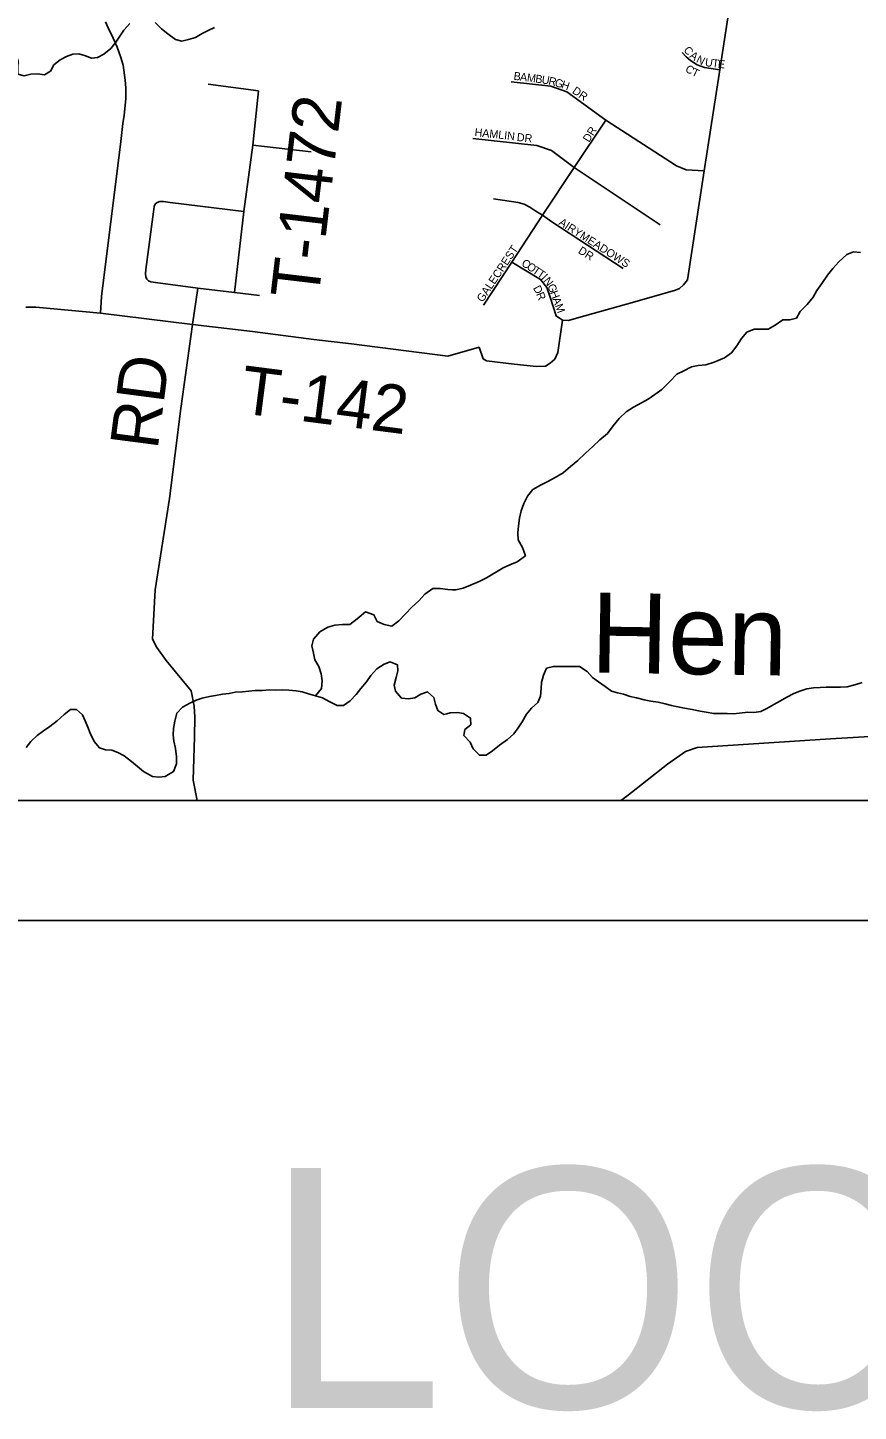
# Model space of a CAD drawing. Extents: x 0 to 34, y -4 to 22.
# Drawn here: x 4.172 to 4.864, y 13.591 to 14.744 of the extents above; entities that cross this region are included whole.
import ezdxf

# ---------------------------------------------------------------- set-up
doc = ezdxf.new("R2010")
doc.units = 0
for name, color, linetype in [('GM_X_County_Road', 7, 'Continuous'), ('GM_X_County_Road_Text', 7, 'Continuous'), ('GM_X_Minor_River', 7, 'Continuous'), ('GM_X_Minor_River_Text', 7, 'Continuous'), ('GM_X_Township', 7, 'Continuous'), ('GM_X_Township_Road', 7, 'Continuous'), ('GM_X_Township_Road_Text', 7, 'Continuous'), ('GM_X_Township_Subdivision', 7, 'Continuous'), ('GM_X_Township_Subdivision_Text', 7, 'Continuous'), ('SH_Data', 7, 'Continuous'), ('SH_Text', 7, 'Continuous'), ('SN_P_Text', 7, 'Continuous')]:
    doc.layers.add(name, color=color, linetype=linetype)

msp = doc.modelspace()

# ---------------------------------------------------------------- linework, layer by layer
at = {"layer": 'GM_X_County_Road'}
msp.add_lwpolyline([(4.3128, 14.1), (4.3095, 14.117), (4.3104, 14.1531), (4.3107, 14.1694), (4.3101, 14.1785), (4.3076, 14.1912), (4.287, 14.2166), (4.2791, 14.2273), (4.2756, 14.2344), (4.2777, 14.2756), (4.2898, 14.3515), (4.2992, 14.4265), (4.3089, 14.4965), (4.2321, 14.5061), (4.2331, 14.5198), (4.2491, 14.6492), (4.2509, 14.6642), (4.2518, 14.6711), (4.2533, 14.6846), (4.2533, 14.6939), (4.2526, 14.7002), (4.251, 14.7126), (4.2492, 14.719), (4.2462, 14.7277), (4.2428, 14.7351), (4.2386, 14.7438), (4.2364, 14.7488)], dxfattribs=at)
at = {"layer": 'GM_X_Minor_River'}
for points in [[(4.3271, 14.7441), (4.322, 14.7416), (4.3168, 14.739), (4.3112, 14.7358), (4.3055, 14.7341), (4.2999, 14.7328), (4.2946, 14.7342), (4.2882, 14.7389), (4.2829, 14.743), (4.2777, 14.7484)], [(4.2565, 14.7474), (4.2516, 14.7419), (4.2483, 14.7368), (4.245, 14.7318), (4.2407, 14.7265), (4.235, 14.7218), (4.2298, 14.7192), (4.2248, 14.7185), (4.2197, 14.7205), (4.2141, 14.7221), (4.209, 14.722), (4.2039, 14.7199), (4.1985, 14.7171), (4.1934, 14.7129), (4.1906, 14.7078), (4.1855, 14.7047), (4.1796, 14.7056), (4.174, 14.7051)], [(4.174, 14.7051), (4.1686, 14.7039), (4.1633, 14.7053), (4.1634, 14.7109), (4.1637, 14.716), (4.1619, 14.7211), (4.1594, 14.725)], [(4.8654, 14.5567), (4.8595, 14.5571), (4.8539, 14.555), (4.8473, 14.5487), (4.8424, 14.5432), (4.8378, 14.5376), (4.8331, 14.5307), (4.829, 14.5249), (4.826, 14.5194), (4.8211, 14.5133), (4.8151, 14.5075), (4.8121, 14.5019), (4.8064, 14.5004), (4.8008, 14.5005), (4.7943, 14.4961), (4.7884, 14.4927), (4.7825, 14.4928), (4.7769, 14.4926), (4.7707, 14.4903), (4.7663, 14.4848), (4.7625, 14.4789), (4.7578, 14.4731), (4.7521, 14.4689), (4.7435, 14.4651), (4.7365, 14.463), (4.7301, 14.4623), (4.7245, 14.4614), (4.7182, 14.458), (4.7123, 14.4551), (4.7066, 14.4491), (4.6998, 14.4425), (4.6941, 14.4383), (4.6884, 14.4344), (4.6828, 14.4313), (4.6763, 14.4276), (4.6701, 14.4237), (4.6644, 14.4182), (4.6592, 14.4121), (4.6545, 14.4058), (4.6483, 14.4005), (4.6423, 14.3948), (4.6363, 14.3895), (4.6298, 14.3832), (4.6238, 14.3782), (4.6176, 14.373), (4.6111, 14.3691), (4.6049, 14.3659), (4.5987, 14.3628), (4.5925, 14.3592), (4.5879, 14.3536), (4.5848, 14.3473), (4.5826, 14.3414), (4.5814, 14.3353), (4.5805, 14.3289), (4.5799, 14.323), (4.5803, 14.3171), (4.5839, 14.3107), (4.5862, 14.3039), (4.5794, 14.2987), (4.5733, 14.2964), (4.5676, 14.2938), (4.5606, 14.2896), (4.5538, 14.2855), (4.5476, 14.2824), (4.5406, 14.2793), (4.5344, 14.277), (4.5282, 14.2755), (4.5254, 14.2756)], [(4.5254, 14.2756), (4.5216, 14.2758), (4.5152, 14.2767), (4.509, 14.2766), (4.5025, 14.2719), (4.4973, 14.2663), (4.4916, 14.2611), (4.4862, 14.2555), (4.4807, 14.2497), (4.475, 14.2453), (4.4686, 14.2467), (4.4628, 14.249), (4.46, 14.2546), (4.453, 14.2571), (4.446, 14.2514), (4.44, 14.2467), (4.4339, 14.2465), (4.4274, 14.2461), (4.4215, 14.2445), (4.4148, 14.2404), (4.4096, 14.2343), (4.4082, 14.2287), (4.4097, 14.2228), (4.4109, 14.2172), (4.414, 14.2115), (4.4161, 14.2056), (4.417, 14.1997)], [(4.5207, 14.1722), (4.5182, 14.1716), (4.5132, 14.1749), (4.5114, 14.1803), (4.5099, 14.1857), (4.5046, 14.1905), (4.4992, 14.1885), (4.4941, 14.1856), (4.4887, 14.1847), (4.4831, 14.1853), (4.4779, 14.191), (4.4769, 14.1961), (4.4786, 14.2025), (4.4798, 14.2081), (4.4796, 14.2131), (4.4735, 14.2156), (4.4684, 14.2136), (4.4624, 14.2097), (4.4575, 14.2041), (4.4537, 14.1988), (4.449, 14.1933), (4.4452, 14.1883), (4.4403, 14.183), (4.4346, 14.1791), (4.4295, 14.1792), (4.4226, 14.1825), (4.4171, 14.1855), (4.4112, 14.1872), (4.4054, 14.1889), (4.4003, 14.1906), (4.3952, 14.1912), (4.3891, 14.1919), (4.3837, 14.1922), (4.3784, 14.192), (4.3733, 14.1921), (4.3669, 14.1917), (4.361, 14.1915), (4.3559, 14.191), (4.3506, 14.1906), (4.3444, 14.1902), (4.3393, 14.1892), (4.3339, 14.1885), (4.328, 14.1875), (4.3229, 14.1865), (4.317, 14.1853), (4.3119, 14.1835), (4.3065, 14.1811), (4.3006, 14.1778), (4.2957, 14.1728), (4.2942, 14.1661), (4.2931, 14.16), (4.2927, 14.1546), (4.2934, 14.1493), (4.2947, 14.1434), (4.2956, 14.1364), (4.2955, 14.1305), (4.293, 14.1241), (4.2862, 14.12), (4.2809, 14.1195), (4.2755, 14.1199), (4.2681, 14.124), (4.2631, 14.1284), (4.2581, 14.1325), (4.2518, 14.1371), (4.2467, 14.1399), (4.2417, 14.1418), (4.2363, 14.1422), (4.2313, 14.1438), (4.2268, 14.149), (4.2237, 14.156), (4.2217, 14.1611), (4.2193, 14.1662), (4.2173, 14.1713), (4.2123, 14.1757), (4.2072, 14.1758), (4.2018, 14.1716), (4.1961, 14.1663), (4.1901, 14.1616), (4.1847, 14.1579), (4.1793, 14.154), (4.1741, 14.149), (4.1703, 14.144)], [(4.8667, 14.1984), (4.8607, 14.1964), (4.8543, 14.1946), (4.8487, 14.1944), (4.8423, 14.1945), (4.8369, 14.1943), (4.8318, 14.1942), (4.8262, 14.1937), (4.8206, 14.193), (4.8149, 14.191), (4.8098, 14.1892), (4.8039, 14.186), (4.7987, 14.1829), (4.7933, 14.1798), (4.7874, 14.1767), (4.7823, 14.1741), (4.7766, 14.1734), (4.7716, 14.1735), (4.7646, 14.1728), (4.7592, 14.1721), (4.7542, 14.1724), (4.7488, 14.1725), (4.7432, 14.1723), (4.7368, 14.1735), (4.7317, 14.1744), (4.7251, 14.1758), (4.7187, 14.177), (4.7133, 14.1781), (4.708, 14.179), (4.7027, 14.1804), (4.6968, 14.1819), (4.6907, 14.1828), (4.6851, 14.1837), (4.6787, 14.1854), (4.6736, 14.1865), (4.668, 14.1885), (4.663, 14.1896), (4.6579, 14.191), (4.6526, 14.1949), (4.6471, 14.1987), (4.642, 14.2023), (4.6376, 14.2074), (4.6312, 14.2115), (4.6259, 14.2116), (4.6203, 14.2117), (4.6149, 14.2115), (4.6096, 14.2116), (4.6039, 14.2101), (4.6012, 14.2045), (4.5997, 14.1984), (4.5994, 14.1933), (4.5987, 14.1869), (4.5965, 14.1816), (4.5913, 14.1769)], [(4.417, 14.1997), (4.4164, 14.1933), (4.4112, 14.1872)], [(4.5913, 14.1769), (4.5872, 14.1719), (4.5834, 14.1655), (4.5801, 14.1605), (4.5765, 14.1554), (4.5714, 14.1507), (4.5646, 14.146), (4.5589, 14.1413), (4.5535, 14.1376), (4.5479, 14.1377), (4.5426, 14.1429), (4.5403, 14.1485), (4.535, 14.154), (4.5357, 14.159), (4.5408, 14.163), (4.5404, 14.1686), (4.5345, 14.1724), (4.5295, 14.1733), (4.5236, 14.1729), (4.5207, 14.1722)]]:
    msp.add_lwpolyline(points, dxfattribs=at)
at = {"layer": 'GM_X_Township'}
msp.add_lwpolyline([(3.8794, 14.1), (7.6703, 14.1)], dxfattribs=at)
at = {"layer": 'GM_X_Township_Road'}
for points in [[(4.3089, 14.4965), (4.3587, 14.4908), (4.41, 14.4841), (4.4412, 14.4805), (4.5215, 14.4701), (4.5476, 14.4776), (4.551, 14.468), (4.5539, 14.4663), (4.5768, 14.4636), (4.5954, 14.4615), (4.6029, 14.4619), (4.6069, 14.4644), (4.6106, 14.4678), (4.6131, 14.4733), (4.617, 14.5001), (4.622, 14.4998), (4.6288, 14.5018), (4.6775, 14.5154), (4.7112, 14.5253), (4.7146, 14.5267), (4.718, 14.5296), (4.7212, 14.5339), (4.7352, 14.6246), (4.7482, 14.7088), (4.7646, 14.8154)], [(4.3437, 14.5234), (4.3515, 14.5909), (4.359, 14.6461), (4.3638, 14.6913), (4.3219, 14.6969)], [(4.359, 14.6461), (4.4077, 14.6406)], [(4.3647, 14.5208), (4.3437, 14.5234), (4.3132, 14.527), (4.2781, 14.5315), (4.2742, 14.5322), (4.2722, 14.533), (4.2708, 14.5345), (4.2699, 14.5363), (4.2698, 14.5387), (4.27, 14.5423), (4.2763, 14.5906), (4.2769, 14.5949), (4.2778, 14.597), (4.2794, 14.5983), (4.2816, 14.5992), (4.2846, 14.5991), (4.2901, 14.5984), (4.3515, 14.5909)], [(4.3089, 14.4965), (4.3132, 14.527)], [(4.1701, 14.511), (4.1782, 14.5111), (4.2321, 14.5061)], [(4.9543, 14.1681), (4.9543, 14.1613), (4.9201, 14.1561), (4.8405, 14.1514), (4.7294, 14.1441), (4.7196, 14.1409), (4.7046, 14.1301), (4.6706, 14.1036), (4.6656, 14.1)]]:
    msp.add_lwpolyline(points, dxfattribs=at)
at = {"layer": 'GM_X_Township_Subdivision'}
for points in [[(4.7167, 14.7232), (4.7201, 14.7196), (4.7237, 14.7167), (4.7293, 14.713), (4.7355, 14.7109), (4.7482, 14.7088)], [(4.5744, 14.6988), (4.6073, 14.6951), (4.6208, 14.6904), (4.6533, 14.667), (4.7121, 14.6287), (4.7201, 14.6254), (4.7352, 14.6246)], [(4.5512, 14.5127), (4.5749, 14.5486), (4.6005, 14.5876), (4.6269, 14.6273), (4.6533, 14.667)], [(4.5423, 14.6517), (4.5956, 14.6458), (4.608, 14.6415), (4.6269, 14.6273), (4.6986, 14.5797)], [(4.5597, 14.6013), (4.5801, 14.5982), (4.5851, 14.5969), (4.5899, 14.5943), (4.5948, 14.5911), (4.6005, 14.5876), (4.6081, 14.5822), (4.6677, 14.5432)], [(4.617, 14.5001), (4.6118, 14.5038), (4.6069, 14.5195), (4.6042, 14.5275), (4.5989, 14.5341), (4.5749, 14.5486)]]:
    msp.add_lwpolyline(points, dxfattribs=at)
at = {"layer": 'SH_Data'}
for p, q in [((2.1, 14.1), (8.9, 14.1)), ((2, 14), (9, 14))]:
    msp.add_line(p, q, dxfattribs=at)
at = {"layer": 'SN_P_Text'}
msp.add_lwpolyline([(8.9, 14.1), (8.9, 20.9), (2.1, 20.9), (2.1, 14.1)], close=True, dxfattribs=at)

# ---------------------------------------------------------------- texts
at = {"layer": 'GM_X_County_Road_Text'}
msp.add_text('RD', height=0.04, rotation=82.5687, dxfattribs=at).set_placement((4.2797, 14.3917))
at = {"layer": 'GM_X_Minor_River_Text'}
msp.add_text('Hen', height=0.06666, rotation=359.0831, dxfattribs=at).set_placement((4.6404, 14.2066))
at = {"layer": 'GM_X_Township_Road_Text'}
for s, rotation, p in [('T-1472', 83.2251, (4.4136, 14.5166)), ('T-142', 352.6656, (4.3473, 14.4229))]:
    msp.add_text(s, height=0.04, rotation=rotation, dxfattribs=at).set_placement(p)
at = {"layer": 'GM_X_Township_Subdivision_Text'}
for s, height, rotation, p in [('C', 0.00667, 307.0059, (4.7176, 14.7253)), ('A', 0.00667, 324.0892, (4.7224, 14.7195)), ('N', 0.00667, 332.4881, (4.728, 14.7155)), ('U', 0.00667, 351.2161, (4.7355, 14.7121)), ('T', 0.00667, 353.5496, (4.7416, 14.7112)), ('E', 0.00667, 353.6625, (4.7463, 14.7106)), ('B', 0.00667, 352.7469, (4.5761, 14.7006)), ('A', 0.00667, 352.7469, (4.5814, 14.6999)), ('M', 0.00667, 352.7469, (4.5872, 14.6992)), ('B', 0.00667, 352.7469, (4.5942, 14.6983)), ('U', 0.00667, 350.7598, (4.5994, 14.6976)), ('R', 0.00667, 346.7856, (4.605, 14.6967)), ('G', 0.00667, 342.8114, (4.6101, 14.6955)), ('C', 0.00667, 324.8548, (4.7187, 14.7082)), ('T', 0.00667, 335.1364, (4.7241, 14.7046)), ('H', 0.00667, 340.8243, (4.6156, 14.6938)), ('DR', 0.00667, 325.5013, (4.6246, 14.6899)), ('HAMLIN', 0.00667, 353.8878, (4.5436, 14.6537)), ('DR', 0.00667, 353.9946, (4.5788, 14.6496)), ('DR', 0.00667, 57.9872, (4.6392, 14.6479)), ('AIRYMEADOWS', 0.006667, 327.3631, (4.6134, 14.5802)), ('GALECREST', 0.00667, 56.3115, (4.5506, 14.5147)), ('DR', 0.00667, 327.9873, (4.6296, 14.5565)), ('C', 0.00667, 326.1281, (4.5823, 14.5462)), ('O', 0.00667, 326.1038, (4.5867, 14.5433)), ('T', 0.00667, 326.1116, (4.5915, 14.54)), ('T', 0.00667, 326.1205, (4.5954, 14.5374)), ('D', 0.00667, 298.1586, (4.5924, 14.527)), ('I', 0.00667, 312.8354, (4.599, 14.535)), ('N', 0.00667, 307.7005, (4.6009, 14.533)), ('G', 0.00667, 293.6319, (4.6043, 14.5287)), ('R', 0.00667, 291.7924, (4.595, 14.522)), ('H', 0.00667, 290.5228, (4.6066, 14.5234)), ('A', 0.00667, 290.3565, (4.6086, 14.5179)), ('M', 0.00667, 290.3499, (4.6107, 14.5124))]:
    msp.add_text(s, height=height, rotation=rotation, dxfattribs=at).set_placement(p)
at = {"layer": 'SH_Text'}
msp.add_text('LOCATION MAP', height=0.2, dxfattribs=at).set_placement((4.3691, 13.5938))

doc.saveas('drawing.dxf')
